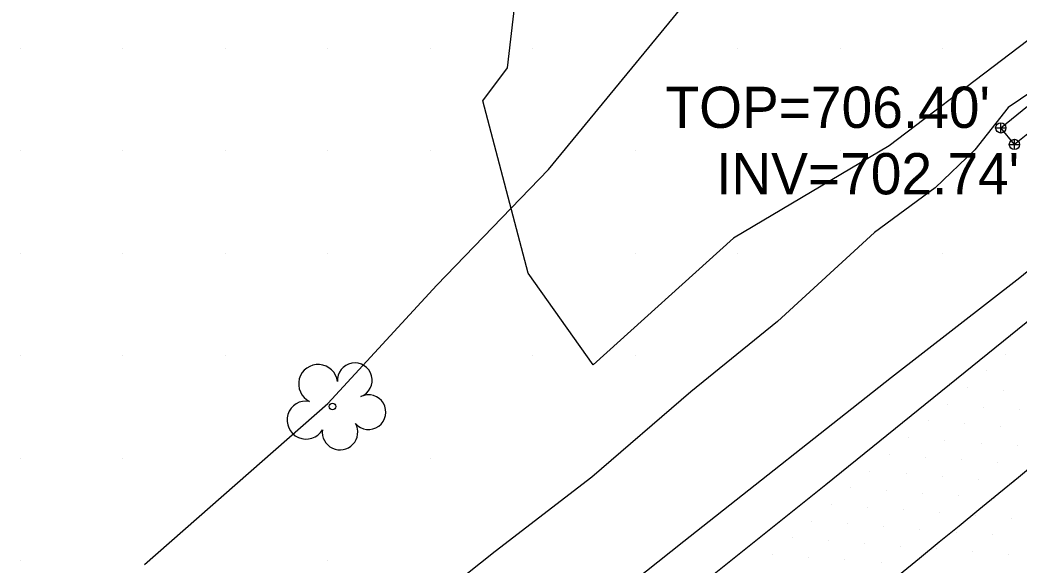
# Model space of a CAD drawing. Extents: x 1548934 to 1561348, y 809680 to 824075.
# Drawn here: x 1551360 to 1551457.5, y 810479.5 to 810532.7 of the extents above; entities that cross this region are included whole.
import ezdxf

# ---------------------------------------------------------------- set-up
doc = ezdxf.new("R2010")
doc.units = 0
for name, color, linetype in [('Default', 7, 'Continuous'), ('E_NCDOT_Vertical_Profile_Ground_Line', 7, 'Continuous'), ('Exist DTM QL2 LIDAR Elevation Point', 7, 'Continuous'), ('Exist DTM Scan Elevation Point', 7, 'Continuous'), ('Exist Structure Minor Drop Inlet Top Elevation', 7, 'Continuous'), ('Exist Structure Minor Pipes RCP 15 Inch Invert Elevation', 7, 'Continuous'), ('Exist Vegetation Tree CELL', 7, 'Continuous'), ('Exist Vegetation Woods Line', 7, 'Continuous'), ('P_RDY_Dimension', 7, 'Continuous'), ('P_RDY_Terminator_Cell', 7, 'Continuous'), ('PH Exist DTM Breakline', 7, 'Continuous')]:
    doc.layers.add(name, color=color, linetype=linetype)

# ---------------------------------------------------------------- blocks, each defined once
blk = doc.blocks.new('SurveyPointCell')
at = {"layer": 'Default'}
for p, q in [((-0.5, 0), (0.5, 0)), ((0, -0.5), (0, 0.5))]:
    blk.add_line(p, q, dxfattribs=at)
blk.add_circle((0, 0), 0.5, dxfattribs=at)

msp = doc.modelspace()

# ---------------------------------------------------------------- linework, layer by layer
at = {"layer": 'E_NCDOT_Vertical_Profile_Ground_Line'}
msp.add_lwpolyline([(1551391.748, 810450.158), (1551415.179, 810468.674), (1551438.587, 810487.393), (1551461.862, 810506.256), (1551485.056, 810525.284), (1551508.262, 810544.296), (1551531.347, 810563.293), (1551554.369, 810582.488), (1551577.415, 810601.694), (1551600.296, 810621.053), (1551623.114, 810640.529), (1551645.931, 810660.005)], dxfattribs=at)
at = {"layer": 'Exist DTM QL2 LIDAR Elevation Point'}
for p, q in [((1551359.968, 810529.973), (1551359.968, 810529.973)), ((1551369.969, 810529.973), (1551369.969, 810529.973)), ((1551379.969, 810529.973), (1551379.969, 810529.973)), ((1551389.97, 810529.973), (1551389.97, 810529.973)), ((1551399.971, 810529.973), (1551399.971, 810529.973)), ((1551409.972, 810529.973), (1551409.972, 810529.973)), ((1551429.973, 810529.973), (1551429.973, 810529.973)), ((1551439.974, 810529.973), (1551439.974, 810529.973)), ((1551449.975, 810529.973), (1551449.975, 810529.973)), ((1551359.968, 810519.973), (1551359.968, 810519.973)), ((1551369.969, 810519.973), (1551369.969, 810519.973)), ((1551379.969, 810519.973), (1551379.969, 810519.973)), ((1551389.97, 810519.973), (1551389.97, 810519.973)), ((1551399.971, 810519.973), (1551399.971, 810519.973)), ((1551419.973, 810519.973), (1551419.973, 810519.973)), ((1551429.973, 810519.973), (1551429.973, 810519.973)), ((1551439.974, 810519.973), (1551439.974, 810519.973)), ((1551359.968, 810509.972), (1551359.968, 810509.972)), ((1551369.969, 810509.972), (1551369.969, 810509.972)), ((1551379.969, 810509.972), (1551379.969, 810509.972)), ((1551389.97, 810509.972), (1551389.97, 810509.972)), ((1551419.973, 810509.972), (1551419.973, 810509.972)), ((1551429.973, 810509.972), (1551429.973, 810509.972)), ((1551449.975, 810509.972), (1551449.975, 810509.972)), ((1551359.968, 810499.971), (1551359.968, 810499.971)), ((1551369.969, 810499.971), (1551369.969, 810499.971)), ((1551379.969, 810499.971), (1551379.969, 810499.971)), ((1551409.972, 810499.971), (1551409.972, 810499.971)), ((1551419.973, 810499.971), (1551419.973, 810499.971)), ((1551359.968, 810489.97), (1551359.968, 810489.97)), ((1551369.969, 810489.97), (1551369.969, 810489.97)), ((1551399.971, 810489.97), (1551399.971, 810489.97)), ((1551359.968, 810479.969), (1551359.968, 810479.969)), ((1551389.97, 810479.969), (1551389.97, 810479.969))]:
    msp.add_line(p, q, dxfattribs=at)
at = {"layer": 'Exist DTM Scan Elevation Point'}
for p, q in [((1551456.155, 810500.124), (1551456.155, 810500.124)), ((1551454.258, 810498.495), (1551454.258, 810498.495)), ((1551452.362, 810496.866), (1551452.362, 810496.866)), ((1551455.887, 810496.598), (1551455.887, 810496.598)), ((1551450.466, 810495.237), (1551450.466, 810495.237)), ((1551453.99, 810494.969), (1551453.99, 810494.969)), ((1551457.516, 810494.701), (1551457.516, 810494.701)), ((1551448.569, 810493.608), (1551448.569, 810493.608)), ((1551452.094, 810493.34), (1551452.094, 810493.34)), ((1551455.619, 810493.072), (1551455.619, 810493.072)), ((1551446.673, 810491.979), (1551446.673, 810491.979)), ((1551450.198, 810491.711), (1551450.198, 810491.711)), ((1551453.723, 810491.444), (1551453.723, 810491.444)), ((1551457.248, 810491.176), (1551457.248, 810491.176)), ((1551444.777, 810490.35), (1551444.777, 810490.35)), ((1551448.301, 810490.082), (1551448.301, 810490.082)), ((1551451.826, 810489.815), (1551451.826, 810489.815)), ((1551455.352, 810489.547), (1551455.352, 810489.547)), ((1551442.88, 810488.721), (1551442.88, 810488.721)), ((1551446.405, 810488.454), (1551446.405, 810488.454)), ((1551449.93, 810488.186), (1551449.93, 810488.186)), ((1551453.455, 810487.918), (1551453.455, 810487.918)), ((1551456.98, 810487.65), (1551456.98, 810487.65)), ((1551440.984, 810487.093), (1551440.984, 810487.093)), ((1551444.509, 810486.825), (1551444.509, 810486.825)), ((1551448.034, 810486.557), (1551448.034, 810486.557)), ((1551451.559, 810486.289), (1551451.559, 810486.289)), ((1551455.084, 810486.021), (1551455.084, 810486.021)), ((1551439.088, 810485.464), (1551439.088, 810485.464)), ((1551442.612, 810485.196), (1551442.612, 810485.196)), ((1551446.137, 810484.928), (1551446.137, 810484.928)), ((1551449.662, 810484.66), (1551449.662, 810484.66)), ((1551437.191, 810483.835), (1551437.191, 810483.835)), ((1551440.716, 810483.567), (1551440.716, 810483.567)), ((1551453.187, 810484.392), (1551453.187, 810484.392)), ((1551456.713, 810484.125), (1551456.713, 810484.125)), ((1551444.241, 810483.299), (1551444.241, 810483.299)), ((1551447.766, 810483.031), (1551447.766, 810483.031)), ((1551451.291, 810482.763), (1551451.291, 810482.763)), ((1551435.295, 810482.206), (1551435.295, 810482.206)), ((1551438.82, 810481.938), (1551438.82, 810481.938)), ((1551442.345, 810481.67), (1551442.345, 810481.67)), ((1551454.816, 810482.496), (1551454.816, 810482.496)), ((1551445.87, 810481.402), (1551445.87, 810481.402)), ((1551449.395, 810481.135), (1551449.395, 810481.135)), ((1551452.92, 810480.867), (1551452.92, 810480.867)), ((1551433.399, 810480.577), (1551433.399, 810480.577)), ((1551436.924, 810480.309), (1551436.924, 810480.309)), ((1551440.448, 810480.041), (1551440.448, 810480.041)), ((1551443.973, 810479.773), (1551443.973, 810479.773)), ((1551456.445, 810480.599), (1551456.445, 810480.599))]:
    msp.add_line(p, q, dxfattribs=at)
at = {"layer": 'Exist Vegetation Tree CELL'}
msp.add_line((1551390.458, 810495.021), (1551390.458, 810495.021), dxfattribs=at)
msp.add_circle((1551390.458, 810495.021), 0.326, dxfattribs=at)
for centre, radius, start, end in [((1551392.628, 810497.569), 1.698, 290.88839, 184.16622), ((1551389.048, 810497.224), 1.899, 6.70733, 243.80616), ((1551387.88, 810493.694), 1.856, 79.77131, 329.31958), ((1551393.969, 810494.462), 1.689, 221.17331, 115.83727), ((1551391.187, 810492.515), 1.727, 172.26984, 28.95193)]:
    msp.add_arc(centre, radius, start, end, dxfattribs=at)
at = {"layer": 'Exist Vegetation Woods Line'}
msp.add_lwpolyline([(1551466.663, 810537.134), (1551444.766, 810520.452), (1551429.566, 810511.456), (1551415.893, 810499.072), (1551409.532, 810508.018), (1551405.11, 810524.847), (1551407.517, 810528.063), (1551408.948, 810540.396)], dxfattribs=at)
at = {"layer": 'P_RDY_Dimension'}
msp.add_lwpolyline([(1551455.643, 810522.211), (1551458.76, 810524.757), (1551460.069, 810523.057), (1551456.98, 810520.598)], close=True, dxfattribs=at)
at = {"layer": 'P_RDY_Terminator_Cell'}
msp.add_lwpolyline([(1551445.779, 810478.625), (1551447.713, 810480.21), (1551449.646, 810481.795), (1551451.579, 810483.38), (1551453.512, 810484.966), (1551455.445, 810486.551), (1551457.378, 810488.136), (1551459.311, 810489.721)], dxfattribs=at)
at = {"layer": 'PH Exist DTM Breakline'}
for points in [[(1551372.119, 810479.589), (1551389.993, 810495.304), (1551400.646, 810506.845), (1551411.53, 810518.147), (1551427.327, 810537.403), (1551448.806, 810559.673), (1551462.354, 810572.245), (1551473.496, 810585.358), (1551489.473, 810601.736), (1551503.6, 810613.99), (1551514.419, 810622.532), (1551526.761, 810635.054), (1551537.34, 810647.704), (1551543.654, 810657.611), (1551558.314, 810674.336), (1551572.562, 810687.886), (1551583.53, 810698.869), (1551593.752, 810708.189), (1551612.179, 810728.728)], [(1551623.76, 810648.551), (1551611.653, 810637.657), (1551598.616, 810624.306), (1551581.601, 810609.451), (1551566.315, 810596.609), (1551550.141, 810583.072), (1551531.518, 810567.498), (1551514.04, 810553.206), (1551494.6, 810537.72), (1551475.139, 810521.964), (1551457.515, 810507.591), (1551444.994, 810497.86), (1551424.723, 810481.845), (1551402.559, 810464.194), (1551385.382, 810450.038)], [(1551472.816, 810536.626), (1551461.263, 810527.531), (1551456.359, 810524.212), (1551453.12, 810520.059), (1551449.257, 810516.353), (1551443.324, 810511.997), (1551433.862, 810503.327), (1551425.421, 810496.447), (1551415.743, 810488.136), (1551406.33, 810480.881), (1551396.486, 810473.035), (1551387.642, 810465.488), (1551380.891, 810459.589)]]:
    msp.add_lwpolyline(points, dxfattribs=at)

# ---------------------------------------------------------------- block references
at = {"layer": 'Default'}
for p in [(1551455.643, 810522.211), (1551456.98, 810520.598)]:
    msp.add_blockref('SurveyPointCell', p, dxfattribs=at)

# ---------------------------------------------------------------- texts
at = {"layer": 'Exist Structure Minor Drop Inlet Top Elevation'}
msp.add_text("TOP=706.40'", height=4.02, rotation=360, dxfattribs=at).set_placement((1551422.938, 810522.211))
at = {"layer": 'Exist Structure Minor Pipes RCP 15 Inch Invert Elevation'}
msp.add_text("INV=702.74'", height=4.02, rotation=360, dxfattribs=at).set_placement((1551427.875, 810515.728))

doc.saveas('drawing.dxf')
